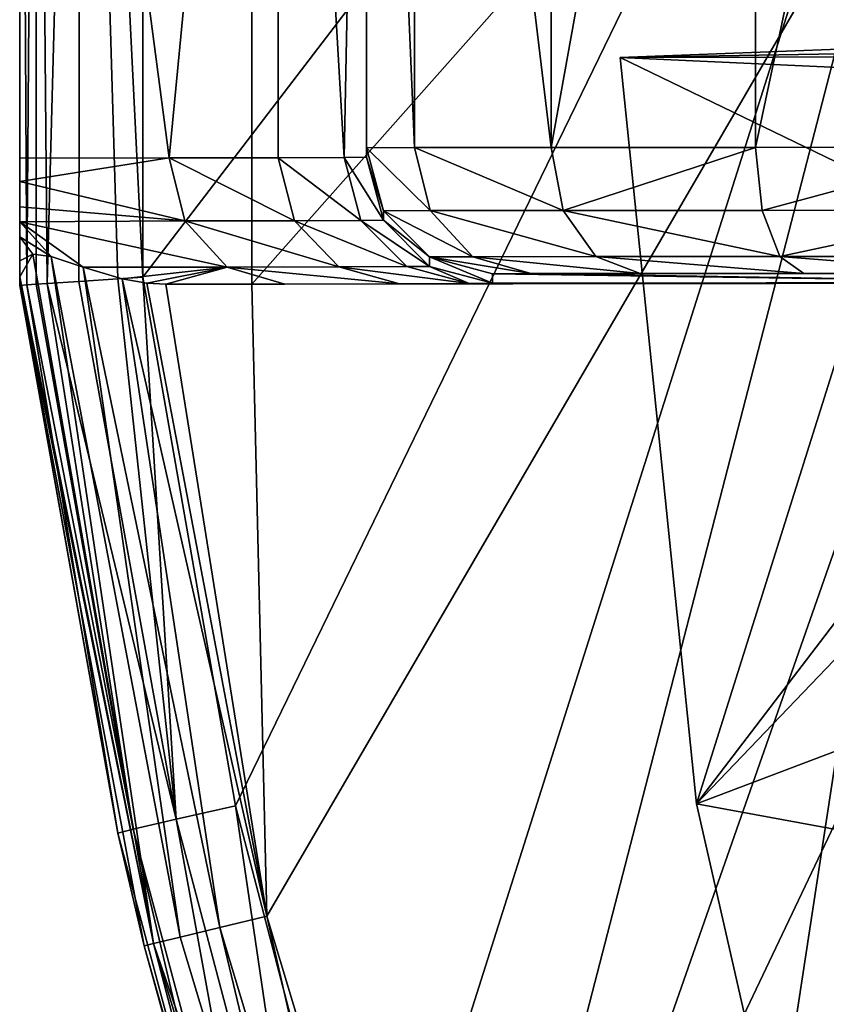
# Model space of a CAD drawing. Extents: x 0 to 206, y 0 to 111.
# Tile 322 of 656: x 0 to 13, y 80 to 95. Entities that reach past the tile are written whole.
import ezdxf

# ---------------------------------------------------------------- set-up
doc = ezdxf.new("R2010")
doc.units = 0
doc.header["$LTSCALE"] = 25.4
doc.layers.get('0').update_dxf_attribs({"color": 13, "linetype": 'CONTINUOUS'})

# ---------------------------------------------------------------- blocks, each defined once
blk = doc.blocks.new('DON-4687_STL')
at = {"color": 18}
mesh = blk.add_polyface(dxfattribs=at)
corners = [(-96.846, 111.051, 16.792), (-96.085, 93.054, 12.95), (-96.846, 93.051, 16.777), (-96.085, 111.054, 12.965)]
mesh.append_faces([[corners[k] for k in face] for face in [(0, 1, 2), (1, 0, 3)]], dxfattribs={"vtx0": -1, "color": 18})
mesh = blk.add_polyface(dxfattribs=at)
corners = [(-96.846, 110.901, 197.492), (-96.846, 93.051, 16.777), (-96.846, 92.901, 197.477), (-96.846, 111.051, 16.792)]
mesh.append_faces([[corners[k] for k in face] for face in [(0, 1, 2), (1, 0, 3)]], dxfattribs={"vtx0": -1, "color": 18})
mesh = blk.add_polyface(dxfattribs=at)
corners = [(-96.085, 111.054, 12.965), (-93.917, 93.057, 9.706), (-96.085, 93.054, 12.95), (-93.917, 111.057, 9.721)]
mesh.append_faces([[corners[k] for k in face] for face in [(0, 1, 2), (1, 0, 3)]], dxfattribs={"vtx0": -1, "color": 18})
mesh = blk.add_polyface(dxfattribs=at)
corners = [(-90.673, 111.058, 7.553), (-93.917, 93.057, 9.706), (-93.917, 111.057, 9.721), (-90.673, 93.058, 7.538)]
mesh.append_faces([[corners[k] for k in face] for face in [(0, 1, 2), (1, 0, 3)]], dxfattribs={"vtx0": -1, "color": 18})
mesh = blk.add_polyface(dxfattribs=at)
corners = [(-86.846, 111.059, 6.792), (-90.673, 93.058, 7.538), (-90.673, 111.058, 7.553), (-86.846, 93.059, 6.777)]
mesh.append_faces([[corners[k] for k in face] for face in [(0, 1, 2), (1, 0, 3)]], dxfattribs={"vtx0": -1, "color": 18})
mesh = blk.add_polyface(dxfattribs=at)
corners = [(-98.247, 110.893, 207.67), (-99.974, 92.889, 212.507), (-102.346, 110.885, 217.092)]
mesh.append_faces([[corners[k] for k in face] for face in [(0, 1, 2)]], dxfattribs={"color": 18})
mesh = blk.add_polyface(dxfattribs=at)
corners = [(-102.346, 110.885, 217.092), (-99.974, 92.889, 212.507), (-102.346, 92.885, 217.077)]
mesh.append_faces([[corners[k] for k in face] for face in [(0, 1, 2)]], dxfattribs={"color": 18})
mesh = blk.add_polyface(dxfattribs=at)
corners = [(-102.346, 110.866, 240.116), (-102.346, 90.883, 219.075), (-102.346, 90.866, 240.099), (-102.346, 90.887, 219.033), (-102.346, 90.914, 218.946), (-102.346, 91.001, 218.825), (-102.346, 91.259, 218.632), (-102.346, 91.638, 217.902), (-102.346, 91.874, 217.598), (-102.346, 92.115, 217.37), (-102.346, 92.517, 217.142), (-102.346, 92.885, 217.077), (-102.346, 110.885, 217.092)]
mesh.append_faces([[corners[k] for k in face] for face in [(0, 1, 2), (11, 0, 12)]], dxfattribs={"vtx0": -1, "color": 18})
mesh.append_faces([[corners[k] for k in face] for face in [(1, 0, 3), (3, 0, 4), (4, 0, 5), (5, 0, 6), (6, 0, 7), (7, 0, 8), (8, 0, 9), (9, 0, 10), (10, 0, 11)]], dxfattribs={"vtx0": -1, "vtx1": -1, "color": 18})
mesh = blk.add_polyface(dxfattribs=at)
corners = [(-102.346, 110.866, 240.116), (-102.234, 90.874, 240.76), (-102.086, 110.865, 241.102)]
mesh.append_faces([[corners[k] for k in face] for face in [(0, 1, 2)]], dxfattribs={"color": 18})
mesh = blk.add_polyface(dxfattribs=at)
corners = [(-102.346, 110.866, 240.116), (-102.346, 90.866, 240.099), (-102.234, 90.874, 240.76)]
mesh.append_faces([[corners[k] for k in face] for face in [(0, 1, 2)]], dxfattribs={"color": 18})
mesh = blk.add_polyface(dxfattribs=at)
corners = [(-102.086, 110.865, 241.102), (-102.234, 90.874, 240.76), (-102.086, 90.884, 241.085)]
mesh.append_faces([[corners[k] for k in face] for face in [(0, 1, 2)]], dxfattribs={"color": 18})
mesh = blk.add_polyface(dxfattribs=at)
corners = [(-102.086, 110.865, 241.102), (-101.91, 90.896, 241.346), (-101.374, 110.864, 241.832)]
mesh.append_faces([[corners[k] for k in face] for face in [(0, 1, 2)]], dxfattribs={"color": 18})
mesh = blk.add_polyface(dxfattribs=at)
corners = [(-102.086, 110.865, 241.102), (-102.086, 90.884, 241.085), (-101.91, 90.896, 241.346)]
mesh.append_faces([[corners[k] for k in face] for face in [(0, 1, 2)]], dxfattribs={"color": 18})
mesh = blk.add_polyface(dxfattribs=at)
corners = [(-101.374, 110.864, 241.832), (-101.91, 90.896, 241.346), (-101.41, 90.93, 241.793)]
mesh.append_faces([[corners[k] for k in face] for face in [(0, 1, 2)]], dxfattribs={"color": 18})
mesh = blk.add_polyface(dxfattribs=at)
corners = [(-100.79, 90.973, 242.049), (-101.374, 110.864, 241.832), (-101.41, 90.93, 241.793)]
mesh.append_faces([[corners[k] for k in face] for face in [(0, 1, 2)]], dxfattribs={"color": 18})
mesh = blk.add_polyface(dxfattribs=at)
corners = [(-100.394, 110.864, 242.115), (-101.374, 110.864, 241.832), (-100.394, 90.999, 242.099)]
mesh.append_faces([[corners[k] for k in face] for face in [(0, 1, 2)]], dxfattribs={"color": 18})
mesh = blk.add_polyface(dxfattribs=at)
corners = [(-100.394, 90.999, 242.099), (-101.374, 110.864, 241.832), (-100.79, 90.973, 242.049)]
mesh.append_faces([[corners[k] for k in face] for face in [(0, 1, 2)]], dxfattribs={"color": 18})
mesh = blk.add_polyface(dxfattribs=at)
corners = [(-85.206, 110.863, 243.898), (-100.394, 110.864, 242.115), (-100.394, 90.999, 242.099)]
mesh.append_faces([[corners[k] for k in face] for face in [(0, 1, 2)]], dxfattribs={"color": 18})
mesh = blk.add_polyface(dxfattribs=at)
corners = [(-98.922, 82.605, 242.14), (-85.206, 110.863, 243.898), (-100.394, 90.999, 242.099), (-96.767, 74.352, 242.251)]
mesh.append_faces([[corners[k] for k in face] for face in [(0, 1, 2), (1, 0, 3)]], dxfattribs={"vtx0": -1, "color": 18})
mesh = blk.add_polyface(dxfattribs=at)
corners = [(-100.026, 90.885, 217.075), (-98.427, 80.854, 217.067), (-100.33, 90.902, 217.075), (-98.662, 90.885, 217.075), (-80.946, 110.885, 217.088), (-98.662, 110.885, 217.092), (-95.204, 70.141, 217.058), (-85.346, 90.885, 217.075), (-90.826, 59.846, 217.05), (-85.346, 50.092, 217.042), (-79.783, 82.665, 217.067)]
mesh.append_faces([[corners[k] for k in face] for face in [(0, 1, 2), (4, 3, 5), (9, 7, 10)]], dxfattribs={"vtx0": -1, "color": 18})
mesh.append_faces([[corners[k] for k in face] for face in [(1, 4, 6), (6, 7, 8)]], dxfattribs={"vtx0": -1, "vtx1": -1, "color": 18})
mesh.append_faces([[corners[k] for k in face] for face in [(3, 4, 1)]], dxfattribs={"vtx0": -1, "vtx1": -1, "vtx2": -1, "color": 18})
mesh.append_faces([[corners[k] for k in face] for face in [(1, 0, 3), (6, 4, 7), (7, 9, 8)]], dxfattribs={"vtx0": -1, "vtx2": -1, "color": 18})
mesh = blk.add_polyface(dxfattribs=at)
corners = [(-98.247, 110.893, 207.67), (-98.247, 92.893, 207.656), (-99.974, 92.889, 212.507)]
mesh.append_faces([[corners[k] for k in face] for face in [(0, 1, 2)]], dxfattribs={"color": 18})
mesh = blk.add_polyface(dxfattribs=at)
corners = [(-86.239, 90.901, 197.12), (-98.662, 110.885, 217.092), (-98.662, 90.885, 217.075), (-85.346, 90.903, 195.687), (-85.346, 110.903, 195.704)]
mesh.append_faces([[corners[k] for k in face] for face in [(0, 1, 2), (1, 3, 4)]], dxfattribs={"vtx0": -1, "color": 18})
mesh.append_faces([[corners[k] for k in face] for face in [(1, 0, 3)]], dxfattribs={"vtx0": -1, "vtx2": -1, "color": 18})
mesh = blk.add_polyface(dxfattribs=at)
corners = [(-96.846, 110.901, 197.492), (-97.198, 92.897, 202.614), (-98.247, 110.893, 207.67)]
mesh.append_faces([[corners[k] for k in face] for face in [(0, 1, 2)]], dxfattribs={"color": 18})
mesh = blk.add_polyface(dxfattribs=at)
corners = [(-98.247, 110.893, 207.67), (-97.198, 92.897, 202.614), (-98.247, 92.893, 207.656)]
mesh.append_faces([[corners[k] for k in face] for face in [(0, 1, 2)]], dxfattribs={"color": 18})
mesh = blk.add_polyface(dxfattribs=at)
corners = [(-96.846, 110.901, 197.492), (-96.846, 92.901, 197.477), (-97.198, 92.897, 202.614)]
mesh.append_faces([[corners[k] for k in face] for face in [(0, 1, 2)]], dxfattribs={"color": 18})
mesh = blk.add_polyface(dxfattribs=at)
corners = [(-85.206, 110.863, 243.898), (-96.767, 74.352, 242.251), (-95.574, 70.693, 242.338)]
mesh.append_faces([[corners[k] for k in face] for face in [(0, 1, 2)]], dxfattribs={"color": 18})
mesh = blk.add_polyface(dxfattribs=at)
corners = [(-85.206, 110.863, 243.898), (-95.574, 70.693, 242.338), (-92.522, 62.918, 242.641)]
mesh.append_faces([[corners[k] for k in face] for face in [(0, 1, 2)]], dxfattribs={"color": 18})
mesh = blk.add_polyface(dxfattribs=at)
corners = [(-85.206, 110.863, 243.898), (-92.522, 62.918, 242.641), (-88.898, 55.502, 243.153)]
mesh.append_faces([[corners[k] for k in face] for face in [(0, 1, 2)]], dxfattribs={"color": 18})
at = {"color": 8}
mesh = blk.add_polyface(dxfattribs=at)
corners = [(-83.214, 94.492, 205.974), (-76.681, 94.65, 198.918), (-81.677, 94.461, 198.917), (-77.724, 94.675, 203.985), (-78.409, 94.683, 206.697), (-83.96, 94.498, 208.669), (-80.563, 94.69, 213.59), (-85.56, 94.5, 213.589), (-92.82, 94.483, 233.917), (-87.824, 94.674, 233.918)]
mesh.append_faces([[corners[k] for k in face] for face in [(0, 1, 2), (6, 8, 9)]], dxfattribs={"vtx0": -1, "color": 8})
mesh.append_faces([[corners[k] for k in face] for face in [(1, 0, 3), (3, 0, 4), (4, 5, 6)]], dxfattribs={"vtx0": -1, "vtx1": -1, "color": 8})
mesh.append_faces([[corners[k] for k in face] for face in [(4, 0, 5), (6, 5, 7), (6, 7, 8)]], dxfattribs={"vtx0": -1, "vtx2": -1, "color": 8})
mesh = blk.add_polyface(dxfattribs=at)
corners = [(-91.61, 82.64, 233.908), (-87.824, 94.674, 233.918), (-92.82, 94.483, 233.917), (-89.199, 72.037, 233.899), (-85.551, 61.731, 233.89), (-87.317, 88.008, 233.912), (-85.549, 77.83, 233.904), (-80.702, 51.879, 233.882), (-82.566, 67.813, 233.895), (-78.368, 58.105, 233.887), (-74.708, 42.629, 233.875), (-72.989, 48.887, 233.88), (-67.061, 33.506, 233.867), (-66.103, 39.876, 233.872), (-58.944, 25.941, 233.861), (-58.427, 32.092, 233.866), (-48.976, 18.747, 233.855), (-49.758, 25.249, 233.86), (-40.206, 19.485, 233.855), (-38.217, 12.952, 233.85), (-29.898, 14.929, 233.852), (-26.875, 8.633, 233.846), (-18.981, 11.693, 233.849), (-15.148, 5.832, 233.844), (-7.618, 9.873, 233.847), (-3.232, 4.565, 233.843), (3.948, 9.544, 233.847), (8.648, 4.823, 233.843), (15.559, 10.742, 233.848), (20.342, 6.573, 233.845), (26.987, 13.481, 233.85), (31.611, 9.744, 233.847), (38.025, 17.742, 233.854), (42.293, 14.246, 233.851), (48.47, 23.483, 233.859), (52.243, 19.973, 233.856), (58.109, 30.626, 233.865), (61.333, 26.804, 233.861), (65.889, 38.118, 233.871), (69.453, 34.607, 233.868), (71.135, 44.383, 233.876), (76.801, 43.641, 233.875), (77.11, 53.3, 233.883), (82.668, 52.964, 233.883), (81.946, 62.834, 233.891), (85.583, 72.835, 233.9), (87.362, 62.821, 233.891), (87.984, 83.141, 233.908), (90.845, 73.046, 233.9), (89.184, 94.674, 233.918), (94.18, 94.483, 233.917), (93.107, 83.483, 233.908)]
mesh.append_faces([[corners[k] for k in face] for face in [(0, 1, 2), (50, 48, 51)]], dxfattribs={"vtx0": -1, "color": 8})
mesh.append_faces([[corners[k] for k in face] for face in [(1, 4, 5), (5, 4, 6), (6, 7, 8), (8, 7, 9), (9, 10, 11), (11, 12, 13), (13, 14, 15), (15, 16, 17), (17, 16, 18), (18, 19, 20), (20, 21, 22), (22, 23, 24), (24, 25, 26), (26, 27, 28), (28, 29, 30), (30, 31, 32), (32, 33, 34), (34, 35, 36), (36, 37, 38), (38, 39, 40), (40, 41, 42), (42, 43, 44), (44, 43, 45), (45, 46, 47), (47, 48, 49), (49, 48, 50)]], dxfattribs={"vtx0": -1, "vtx1": -1, "color": 8})
mesh.append_faces([[corners[k] for k in face] for face in [(1, 0, 3), (1, 3, 4), (6, 4, 7), (9, 7, 10), (11, 10, 12), (13, 12, 14), (15, 14, 16), (18, 16, 19), (20, 19, 21), (22, 21, 23), (24, 23, 25), (26, 25, 27), (28, 27, 29), (30, 29, 31), (32, 31, 33), (34, 33, 35), (36, 35, 37), (38, 37, 39), (40, 39, 41), (42, 41, 43), (45, 43, 46), (47, 46, 48)]], dxfattribs={"vtx0": -1, "vtx2": -1, "color": 8})
mesh = blk.add_polyface(dxfattribs=at)
corners = [(-85.56, 94.5, 213.589), (-85.545, 94.152, 213.587), (-92.82, 94.483, 233.917)]
mesh.append_faces([[corners[k] for k in face] for face in [(0, 1, 2)]], dxfattribs={"color": 8})
mesh = blk.add_polyface(dxfattribs=at)
corners = [(-92.82, 94.483, 233.917), (-85.545, 94.152, 213.587), (-85.337, 90.861, 213.565)]
mesh.append_faces([[corners[k] for k in face] for face in [(0, 1, 2)]], dxfattribs={"color": 8})
mesh = blk.add_polyface(dxfattribs=at)
corners = [(-92.82, 94.483, 233.917), (-85.337, 90.861, 213.565), (-91.61, 82.64, 233.908)]
mesh.append_faces([[corners[k] for k in face] for face in [(0, 1, 2)]], dxfattribs={"color": 8})
at = {"color": 18}
mesh = blk.add_polyface(dxfattribs=at)
corners = [(-96.846, 93.051, 16.777), (-95.838, 92.054, 13.052), (-96.578, 92.051, 16.776), (-96.085, 93.054, 12.95)]
mesh.append_faces([[corners[k] for k in face] for face in [(0, 1, 2), (1, 0, 3)]], dxfattribs={"vtx0": -1, "color": 18})
mesh = blk.add_polyface(dxfattribs=at)
corners = [(-96.846, 92.901, 197.477), (-96.578, 92.051, 16.776), (-96.578, 91.901, 197.476), (-96.846, 93.051, 16.777)]
mesh.append_faces([[corners[k] for k in face] for face in [(0, 1, 2), (1, 0, 3)]], dxfattribs={"vtx0": -1, "color": 18})
mesh = blk.add_polyface(dxfattribs=at)
corners = [(-96.085, 93.054, 12.95), (-93.728, 92.056, 9.895), (-95.838, 92.054, 13.052), (-93.917, 93.057, 9.706)]
mesh.append_faces([[corners[k] for k in face] for face in [(0, 1, 2), (1, 0, 3)]], dxfattribs={"vtx0": -1, "color": 18})
mesh = blk.add_polyface(dxfattribs=at)
corners = [(-90.673, 93.058, 7.538), (-93.728, 92.056, 9.895), (-93.917, 93.057, 9.706), (-90.571, 92.058, 7.785)]
mesh.append_faces([[corners[k] for k in face] for face in [(0, 1, 2), (1, 0, 3)]], dxfattribs={"vtx0": -1, "color": 18})
mesh = blk.add_polyface(dxfattribs=at)
corners = [(-86.846, 93.059, 6.777), (-90.571, 92.058, 7.785), (-90.673, 93.058, 7.538), (-86.846, 92.059, 7.044)]
mesh.append_faces([[corners[k] for k in face] for face in [(0, 1, 2), (1, 0, 3)]], dxfattribs={"vtx0": -1, "color": 18})
mesh = blk.add_polyface(dxfattribs=at)
corners = [(-99.974, 92.889, 212.507), (-102.346, 92.517, 217.142), (-102.346, 92.885, 217.077)]
mesh.append_faces([[corners[k] for k in face] for face in [(0, 1, 2)]], dxfattribs={"color": 18})
mesh = blk.add_polyface(dxfattribs=at)
corners = [(-99.974, 92.889, 212.507), (-99.729, 91.889, 212.613), (-102.346, 92.517, 217.142)]
mesh.append_faces([[corners[k] for k in face] for face in [(0, 1, 2)]], dxfattribs={"color": 18})
mesh = blk.add_polyface(dxfattribs=at)
corners = [(-99.974, 92.889, 212.507), (-97.989, 91.893, 207.727), (-99.729, 91.889, 212.613), (-98.247, 92.893, 207.656)]
mesh.append_faces([[corners[k] for k in face] for face in [(0, 1, 2), (1, 0, 3)]], dxfattribs={"vtx0": -1, "color": 18})
mesh = blk.add_polyface(dxfattribs=at)
corners = [(-98.247, 92.893, 207.656), (-96.933, 91.897, 202.65), (-97.989, 91.893, 207.727), (-97.198, 92.897, 202.614)]
mesh.append_faces([[corners[k] for k in face] for face in [(0, 1, 2), (1, 0, 3)]], dxfattribs={"vtx0": -1, "color": 18})
mesh = blk.add_polyface(dxfattribs=at)
corners = [(-97.198, 92.897, 202.614), (-96.578, 91.901, 197.476), (-96.933, 91.897, 202.65), (-96.846, 92.901, 197.477)]
mesh.append_faces([[corners[k] for k in face] for face in [(0, 1, 2), (1, 0, 3)]], dxfattribs={"vtx0": -1, "color": 18})
mesh = blk.add_polyface(dxfattribs=at)
corners = [(-102.346, 92.517, 217.142), (-99.729, 91.889, 212.613), (-102.346, 92.115, 217.37)]
mesh.append_faces([[corners[k] for k in face] for face in [(0, 1, 2)]], dxfattribs={"color": 18})
mesh = blk.add_polyface(dxfattribs=at)
corners = [(-102.346, 92.115, 217.37), (-99.729, 91.889, 212.613), (-102.346, 91.874, 217.598)]
mesh.append_faces([[corners[k] for k in face] for face in [(0, 1, 2)]], dxfattribs={"color": 18})
mesh = blk.add_polyface(dxfattribs=at)
corners = [(-96.578, 92.051, 16.776), (-95.161, 91.322, 13.331), (-95.846, 91.319, 16.776), (-95.838, 92.054, 13.052)]
mesh.append_faces([[corners[k] for k in face] for face in [(0, 1, 2), (1, 0, 3)]], dxfattribs={"vtx0": -1, "color": 18})
mesh = blk.add_polyface(dxfattribs=at)
corners = [(-93.21, 91.324, 10.412), (-95.838, 92.054, 13.052), (-93.728, 92.056, 9.895), (-95.161, 91.322, 13.331)]
mesh.append_faces([[corners[k] for k in face] for face in [(0, 1, 2), (1, 0, 3)]], dxfattribs={"vtx0": -1, "color": 18})
mesh = blk.add_polyface(dxfattribs=at)
corners = [(-90.291, 91.326, 8.461), (-93.728, 92.056, 9.895), (-90.571, 92.058, 7.785), (-93.21, 91.324, 10.412)]
mesh.append_faces([[corners[k] for k in face] for face in [(0, 1, 2), (1, 0, 3)]], dxfattribs={"vtx0": -1, "color": 18})
mesh = blk.add_polyface(dxfattribs=at)
corners = [(-86.846, 92.059, 7.044), (-90.291, 91.326, 8.461), (-90.571, 92.058, 7.785), (-86.846, 91.326, 7.776)]
mesh.append_faces([[corners[k] for k in face] for face in [(0, 1, 2), (1, 0, 3)]], dxfattribs={"vtx0": -1, "color": 18})
mesh = blk.add_polyface(dxfattribs=at)
corners = [(-96.933, 91.897, 202.65), (-95.846, 91.169, 197.476), (-96.208, 91.165, 202.749), (-96.578, 91.901, 197.476)]
mesh.append_faces([[corners[k] for k in face] for face in [(0, 1, 2), (1, 0, 3)]], dxfattribs={"vtx0": -1, "color": 18})
mesh = blk.add_polyface(dxfattribs=at)
corners = [(-96.578, 91.901, 197.476), (-95.846, 91.319, 16.776), (-95.846, 91.169, 197.476), (-96.578, 92.051, 16.776)]
mesh.append_faces([[corners[k] for k in face] for face in [(0, 1, 2), (1, 0, 3)]], dxfattribs={"vtx0": -1, "color": 18})
mesh = blk.add_polyface(dxfattribs=at)
corners = [(-102.346, 91.874, 217.598), (-99.729, 91.889, 212.613), (-99.057, 91.156, 212.904)]
mesh.append_faces([[corners[k] for k in face] for face in [(0, 1, 2)]], dxfattribs={"color": 18})
mesh = blk.add_polyface(dxfattribs=at)
corners = [(-102.346, 91.874, 217.598), (-99.057, 91.156, 212.904), (-101.339, 91.158, 217.324)]
mesh.append_faces([[corners[k] for k in face] for face in [(0, 1, 2)]], dxfattribs={"color": 18})
mesh = blk.add_polyface(dxfattribs=at)
corners = [(-101.847, 91.323, 217.695), (-102.346, 91.874, 217.598), (-101.339, 91.158, 217.324)]
mesh.append_faces([[corners[k] for k in face] for face in [(0, 1, 2)]], dxfattribs={"color": 18})
mesh = blk.add_polyface(dxfattribs=at)
corners = [(-102.346, 91.638, 217.902), (-102.346, 91.874, 217.598), (-101.847, 91.323, 217.695)]
mesh.append_faces([[corners[k] for k in face] for face in [(0, 1, 2)]], dxfattribs={"color": 18})
mesh = blk.add_polyface(dxfattribs=at)
corners = [(-97.285, 91.16, 207.924), (-99.729, 91.889, 212.613), (-97.989, 91.893, 207.727), (-99.057, 91.156, 212.904)]
mesh.append_faces([[corners[k] for k in face] for face in [(0, 1, 2), (1, 0, 3)]], dxfattribs={"vtx0": -1, "color": 18})
mesh = blk.add_polyface(dxfattribs=at)
corners = [(-96.208, 91.165, 202.749), (-97.989, 91.893, 207.727), (-96.933, 91.897, 202.65), (-97.285, 91.16, 207.924)]
mesh.append_faces([[corners[k] for k in face] for face in [(0, 1, 2), (1, 0, 3)]], dxfattribs={"vtx0": -1, "color": 18})
mesh = blk.add_polyface(dxfattribs=at)
corners = [(-102.14, 91.36, 218.077), (-102.346, 91.638, 217.902), (-101.847, 91.323, 217.695)]
mesh.append_faces([[corners[k] for k in face] for face in [(0, 1, 2)]], dxfattribs={"color": 18})
mesh = blk.add_polyface(dxfattribs=at)
corners = [(-102.346, 91.259, 218.632), (-102.346, 91.638, 217.902), (-102.14, 91.36, 218.077)]
mesh.append_faces([[corners[k] for k in face] for face in [(0, 1, 2)]], dxfattribs={"color": 18})
mesh = blk.add_polyface(dxfattribs=at)
corners = [(-102.14, 91.36, 218.077), (-100.223, 80.418, 218.301), (-102.346, 91.001, 218.825)]
mesh.append_faces([[corners[k] for k in face] for face in [(0, 1, 2)]], dxfattribs={"color": 18})
mesh = blk.add_polyface(dxfattribs=at)
corners = [(-102.14, 91.36, 218.077), (-102.346, 91.001, 218.825), (-102.346, 91.259, 218.632)]
mesh.append_faces([[corners[k] for k in face] for face in [(0, 1, 2)]], dxfattribs={"color": 18})
mesh = blk.add_polyface(dxfattribs=at)
corners = [(-102.14, 91.36, 218.077), (-101.847, 91.323, 217.695), (-100.223, 80.418, 218.301)]
mesh.append_faces([[corners[k] for k in face] for face in [(0, 1, 2)]], dxfattribs={"color": 18})
mesh = blk.add_polyface(dxfattribs=at)
corners = [(-99.802, 80.521, 217.653), (-101.847, 91.323, 217.695), (-101.339, 91.158, 217.324)]
mesh.append_faces([[corners[k] for k in face] for face in [(0, 1, 2)]], dxfattribs={"color": 18})
mesh = blk.add_polyface(dxfattribs=at)
corners = [(-101.847, 91.323, 217.695), (-99.802, 80.521, 217.653), (-100.223, 80.418, 218.301)]
mesh.append_faces([[corners[k] for k in face] for face in [(0, 1, 2)]], dxfattribs={"color": 18})
mesh = blk.add_polyface(dxfattribs=at)
corners = [(-94.237, 91.053, 13.714), (-95.846, 91.319, 16.776), (-95.161, 91.322, 13.331), (-94.846, 91.051, 16.775)]
mesh.append_faces([[corners[k] for k in face] for face in [(0, 1, 2), (1, 0, 3)]], dxfattribs={"vtx0": -1, "color": 18})
mesh = blk.add_polyface(dxfattribs=at)
corners = [(-94.846, 90.901, 197.475), (-95.846, 91.319, 16.776), (-94.846, 91.051, 16.775), (-95.846, 91.169, 197.476)]
mesh.append_faces([[corners[k] for k in face] for face in [(0, 1, 2), (1, 0, 3)]], dxfattribs={"vtx0": -1, "color": 18})
mesh = blk.add_polyface(dxfattribs=at)
corners = [(-92.503, 91.055, 11.119), (-95.161, 91.322, 13.331), (-93.21, 91.324, 10.412), (-94.237, 91.053, 13.714)]
mesh.append_faces([[corners[k] for k in face] for face in [(0, 1, 2), (1, 0, 3)]], dxfattribs={"vtx0": -1, "color": 18})
mesh = blk.add_polyface(dxfattribs=at)
corners = [(-89.908, 91.057, 9.384), (-93.21, 91.324, 10.412), (-90.291, 91.326, 8.461), (-92.503, 91.055, 11.119)]
mesh.append_faces([[corners[k] for k in face] for face in [(0, 1, 2), (1, 0, 3)]], dxfattribs={"vtx0": -1, "color": 18})
mesh = blk.add_polyface(dxfattribs=at)
corners = [(-86.846, 91.057, 8.775), (-90.291, 91.326, 8.461), (-86.846, 91.326, 7.776), (-89.908, 91.057, 9.384)]
mesh.append_faces([[corners[k] for k in face] for face in [(0, 1, 2), (1, 0, 3)]], dxfattribs={"vtx0": -1, "color": 18})
mesh = blk.add_polyface(dxfattribs=at)
corners = [(-99.171, 80.674, 217.219), (-101.339, 91.158, 217.324), (-100.721, 90.972, 217.111)]
mesh.append_faces([[corners[k] for k in face] for face in [(0, 1, 2)]], dxfattribs={"color": 18})
mesh = blk.add_polyface(dxfattribs=at)
corners = [(-99.171, 80.674, 217.219), (-99.802, 80.521, 217.653), (-101.339, 91.158, 217.324)]
mesh.append_faces([[corners[k] for k in face] for face in [(0, 1, 2)]], dxfattribs={"color": 18})
mesh = blk.add_polyface(dxfattribs=at)
corners = [(-101.339, 91.158, 217.324), (-99.057, 91.156, 212.904), (-100.721, 90.972, 217.111)]
mesh.append_faces([[corners[k] for k in face] for face in [(0, 1, 2)]], dxfattribs={"color": 18})
mesh = blk.add_polyface(dxfattribs=at)
corners = [(-100.721, 90.972, 217.111), (-99.057, 91.156, 212.904), (-100.33, 90.902, 217.075)]
mesh.append_faces([[corners[k] for k in face] for face in [(0, 1, 2)]], dxfattribs={"color": 18})
mesh = blk.add_polyface(dxfattribs=at)
corners = [(-100.33, 90.902, 217.075), (-99.057, 91.156, 212.904), (-100.026, 90.885, 217.075)]
mesh.append_faces([[corners[k] for k in face] for face in [(0, 1, 2)]], dxfattribs={"color": 18})
mesh = blk.add_polyface(dxfattribs=at)
corners = [(-100.026, 90.885, 217.075), (-99.057, 91.156, 212.904), (-98.14, 90.888, 213.303)]
mesh.append_faces([[corners[k] for k in face] for face in [(0, 1, 2)]], dxfattribs={"color": 18})
mesh = blk.add_polyface(dxfattribs=at)
corners = [(-96.322, 90.892, 208.194), (-99.057, 91.156, 212.904), (-97.285, 91.16, 207.924), (-98.14, 90.888, 213.303)]
mesh.append_faces([[corners[k] for k in face] for face in [(0, 1, 2), (1, 0, 3)]], dxfattribs={"vtx0": -1, "color": 18})
mesh = blk.add_polyface(dxfattribs=at)
corners = [(-95.217, 90.897, 202.885), (-97.285, 91.16, 207.924), (-96.208, 91.165, 202.749), (-96.322, 90.892, 208.194)]
mesh.append_faces([[corners[k] for k in face] for face in [(0, 1, 2), (1, 0, 3)]], dxfattribs={"vtx0": -1, "color": 18})
mesh = blk.add_polyface(dxfattribs=at)
corners = [(-95.217, 90.897, 202.885), (-95.846, 91.169, 197.476), (-94.846, 90.901, 197.475), (-96.208, 91.165, 202.749)]
mesh.append_faces([[corners[k] for k in face] for face in [(0, 1, 2), (1, 0, 3)]], dxfattribs={"vtx0": -1, "color": 18})
mesh = blk.add_polyface(dxfattribs=at)
corners = [(-102.346, 91.001, 218.825), (-100.223, 80.418, 218.301), (-102.346, 90.914, 218.946)]
mesh.append_faces([[corners[k] for k in face] for face in [(0, 1, 2)]], dxfattribs={"color": 18})
mesh = blk.add_polyface(dxfattribs=at)
corners = [(-99.864, 82.392, 241.846), (-100.79, 90.973, 242.049), (-101.41, 90.93, 241.793)]
mesh.append_faces([[corners[k] for k in face] for face in [(0, 1, 2)]], dxfattribs={"color": 18})
mesh = blk.add_polyface(dxfattribs=at)
corners = [(-99.864, 82.392, 241.846), (-100.394, 90.999, 242.099), (-100.79, 90.973, 242.049)]
mesh.append_faces([[corners[k] for k in face] for face in [(0, 1, 2)]], dxfattribs={"color": 18})
mesh = blk.add_polyface(dxfattribs=at)
corners = [(-98.427, 80.854, 217.067), (-100.721, 90.972, 217.111), (-100.33, 90.902, 217.075)]
mesh.append_faces([[corners[k] for k in face] for face in [(0, 1, 2)]], dxfattribs={"color": 18})
mesh = blk.add_polyface(dxfattribs=at)
corners = [(-98.427, 80.854, 217.067), (-99.171, 80.674, 217.219), (-100.721, 90.972, 217.111)]
mesh.append_faces([[corners[k] for k in face] for face in [(0, 1, 2)]], dxfattribs={"color": 18})
mesh = blk.add_polyface(dxfattribs=at)
corners = [(-98.922, 82.605, 242.14), (-100.394, 90.999, 242.099), (-99.864, 82.392, 241.846)]
mesh.append_faces([[corners[k] for k in face] for face in [(0, 1, 2)]], dxfattribs={"color": 18})
mesh = blk.add_polyface(dxfattribs=at)
corners = [(-98.662, 90.885, 217.075), (-86.633, 90.901, 197.12), (-86.239, 90.901, 197.12), (-96.322, 90.892, 208.194), (-95.217, 90.897, 202.885), (-94.846, 90.901, 197.475), (-98.14, 90.888, 213.303), (-100.026, 90.885, 217.075), (-85.346, 90.911, 185.181), (-86.182, 91.053, 13.475), (-85.346, 91.053, 13.475), (-94.237, 91.053, 13.714), (-94.846, 91.051, 16.775), (-86.169, 90.91, 186.513), (-86.616, 90.909, 188.077), (-86.616, 90.907, 189.704), (-86.191, 90.906, 191.211), (-86.846, 91.057, 8.775), (-86.182, 91.057, 8.775), (-89.908, 91.057, 9.384), (-92.503, 91.055, 11.119)]
mesh.append_faces([[corners[k] for k in face] for face in [(0, 1, 2), (6, 0, 7), (8, 9, 10), (9, 17, 18)]], dxfattribs={"vtx0": -1, "color": 18})
mesh.append_faces([[corners[k] for k in face] for face in [(3, 0, 6), (11, 8, 12), (12, 8, 5), (17, 9, 19), (19, 9, 20), (20, 9, 11)]], dxfattribs={"vtx0": -1, "vtx1": -1, "color": 18})
mesh.append_faces([[corners[k] for k in face] for face in [(1, 0, 3), (9, 8, 11)]], dxfattribs={"vtx0": -1, "vtx1": -1, "vtx2": -1, "color": 18})
mesh.append_faces([[corners[k] for k in face] for face in [(1, 3, 4), (1, 4, 5), (5, 8, 13), (5, 13, 14), (5, 14, 15), (5, 15, 16), (5, 16, 1)]], dxfattribs={"vtx0": -1, "vtx2": -1, "color": 18})
mesh = blk.add_polyface(dxfattribs=at)
corners = [(-102.346, 90.914, 218.946), (-100.223, 80.418, 218.301), (-102.346, 90.887, 219.033)]
mesh.append_faces([[corners[k] for k in face] for face in [(0, 1, 2)]], dxfattribs={"color": 18})
mesh = blk.add_polyface(dxfattribs=at)
corners = [(-102.346, 90.887, 219.033), (-100.223, 80.418, 218.301), (-102.346, 90.883, 219.075)]
mesh.append_faces([[corners[k] for k in face] for face in [(0, 1, 2)]], dxfattribs={"color": 18})
mesh = blk.add_polyface(dxfattribs=at)
corners = [(-102.346, 90.883, 219.075), (-100.791, 82.171, 240.141), (-102.346, 90.866, 240.099)]
mesh.append_faces([[corners[k] for k in face] for face in [(0, 1, 2)]], dxfattribs={"color": 18})
mesh = blk.add_polyface(dxfattribs=at)
corners = [(-102.346, 90.883, 219.075), (-100.371, 80.382, 219.067), (-100.791, 82.171, 240.141)]
mesh.append_faces([[corners[k] for k in face] for face in [(0, 1, 2)]], dxfattribs={"color": 18})
mesh = blk.add_polyface(dxfattribs=at)
corners = [(-102.346, 90.883, 219.075), (-100.223, 80.418, 218.301), (-100.371, 80.382, 219.067)]
mesh.append_faces([[corners[k] for k in face] for face in [(0, 1, 2)]], dxfattribs={"color": 18})
mesh = blk.add_polyface(dxfattribs=at)
corners = [(-102.234, 90.874, 240.76), (-102.346, 90.866, 240.099), (-100.791, 82.171, 240.141)]
mesh.append_faces([[corners[k] for k in face] for face in [(0, 1, 2)]], dxfattribs={"color": 18})
mesh = blk.add_polyface(dxfattribs=at)
corners = [(-102.086, 90.884, 241.085), (-102.234, 90.874, 240.76), (-100.544, 82.234, 241.118)]
mesh.append_faces([[corners[k] for k in face] for face in [(0, 1, 2)]], dxfattribs={"color": 18})
mesh = blk.add_polyface(dxfattribs=at)
corners = [(-102.234, 90.874, 240.76), (-100.791, 82.171, 240.141), (-100.544, 82.234, 241.118)]
mesh.append_faces([[corners[k] for k in face] for face in [(0, 1, 2)]], dxfattribs={"color": 18})
mesh = blk.add_polyface(dxfattribs=at)
corners = [(-101.91, 90.896, 241.346), (-102.086, 90.884, 241.085), (-100.544, 82.234, 241.118)]
mesh.append_faces([[corners[k] for k in face] for face in [(0, 1, 2)]], dxfattribs={"color": 18})
mesh = blk.add_polyface(dxfattribs=at)
corners = [(-99.864, 82.392, 241.846), (-101.41, 90.93, 241.793), (-101.91, 90.896, 241.346)]
mesh.append_faces([[corners[k] for k in face] for face in [(0, 1, 2)]], dxfattribs={"color": 18})
mesh = blk.add_polyface(dxfattribs=at)
corners = [(-101.91, 90.896, 241.346), (-100.544, 82.234, 241.118), (-99.864, 82.392, 241.846)]
mesh.append_faces([[corners[k] for k in face] for face in [(0, 1, 2)]], dxfattribs={"color": 18})
at = {"color": 8}
mesh = blk.add_polyface(dxfattribs=at)
corners = [(-85.337, 90.861, 213.565), (-85.198, 89.335, 213.555), (-91.61, 82.64, 233.908)]
mesh.append_faces([[corners[k] for k in face] for face in [(0, 1, 2)]], dxfattribs={"color": 8})
mesh = blk.add_polyface(dxfattribs=at)
corners = [(-85.198, 89.335, 213.555), (-84.692, 85.264, 213.528), (-91.61, 82.64, 233.908)]
mesh.append_faces([[corners[k] for k in face] for face in [(0, 1, 2)]], dxfattribs={"color": 8})
mesh = blk.add_polyface(dxfattribs=at)
corners = [(-84.692, 85.264, 213.528), (-83.995, 81.236, 213.502), (-91.61, 82.64, 233.908)]
mesh.append_faces([[corners[k] for k in face] for face in [(0, 1, 2)]], dxfattribs={"color": 8})
at = {"color": 18}
mesh = blk.add_polyface(dxfattribs=at)
corners = [(-97.666, 74.064, 241.942), (-98.922, 82.605, 242.14), (-99.864, 82.392, 241.846)]
mesh.append_faces([[corners[k] for k in face] for face in [(0, 1, 2)]], dxfattribs={"color": 18})
mesh = blk.add_polyface(dxfattribs=at)
corners = [(-96.767, 74.352, 242.251), (-98.922, 82.605, 242.14), (-97.666, 74.064, 241.942)]
mesh.append_faces([[corners[k] for k in face] for face in [(0, 1, 2)]], dxfattribs={"color": 18})
at = {"color": 8}
mesh = blk.add_polyface(dxfattribs=at)
corners = [(-91.61, 82.64, 233.908), (-83.995, 81.236, 213.502), (-89.199, 72.037, 233.899)]
mesh.append_faces([[corners[k] for k in face] for face in [(0, 1, 2)]], dxfattribs={"color": 8})
at = {"color": 18}
mesh = blk.add_polyface(dxfattribs=at)
corners = [(-99.864, 82.392, 241.846), (-100.544, 82.234, 241.118), (-98.31, 73.848, 241.218)]
mesh.append_faces([[corners[k] for k in face] for face in [(0, 1, 2)]], dxfattribs={"color": 18})
mesh = blk.add_polyface(dxfattribs=at)
corners = [(-99.864, 82.392, 241.846), (-98.31, 73.848, 241.218), (-97.666, 74.064, 241.942)]
mesh.append_faces([[corners[k] for k in face] for face in [(0, 1, 2)]], dxfattribs={"color": 18})
mesh = blk.add_polyface(dxfattribs=at)
corners = [(-100.544, 82.234, 241.118), (-100.791, 82.171, 240.141), (-98.54, 73.756, 240.255)]
mesh.append_faces([[corners[k] for k in face] for face in [(0, 1, 2)]], dxfattribs={"color": 18})
mesh = blk.add_polyface(dxfattribs=at)
corners = [(-100.544, 82.234, 241.118), (-98.54, 73.756, 240.255), (-98.31, 73.848, 241.218)]
mesh.append_faces([[corners[k] for k in face] for face in [(0, 1, 2)]], dxfattribs={"color": 18})
mesh = blk.add_polyface(dxfattribs=at)
corners = [(-100.791, 82.171, 240.141), (-100.371, 80.382, 219.067), (-98.54, 73.756, 240.255)]
mesh.append_faces([[corners[k] for k in face] for face in [(0, 1, 2)]], dxfattribs={"color": 18})
mesh = blk.add_polyface(dxfattribs=at)
corners = [(-98.427, 80.854, 217.067), (-95.923, 69.88, 217.21), (-99.171, 80.674, 217.219), (-95.204, 70.141, 217.058)]
mesh.append_faces([[corners[k] for k in face] for face in [(0, 1, 2), (1, 0, 3)]], dxfattribs={"vtx0": -1, "color": 18})
mesh = blk.add_polyface(dxfattribs=at)
corners = [(-99.171, 80.674, 217.219), (-96.534, 69.659, 217.644), (-99.802, 80.521, 217.653), (-95.923, 69.88, 217.21)]
mesh.append_faces([[corners[k] for k in face] for face in [(0, 1, 2), (1, 0, 3)]], dxfattribs={"vtx0": -1, "color": 18})
mesh = blk.add_polyface(dxfattribs=at)
corners = [(-100.223, 80.418, 218.301), (-96.534, 69.659, 217.644), (-96.941, 69.511, 218.292), (-99.802, 80.521, 217.653)]
mesh.append_faces([[corners[k] for k in face] for face in [(0, 1, 2), (1, 0, 3)]], dxfattribs={"vtx0": -1, "color": 18})
mesh = blk.add_polyface(dxfattribs=at)
corners = [(-100.223, 80.418, 218.301), (-98.202, 72.714, 219.06), (-100.371, 80.382, 219.067)]
mesh.append_faces([[corners[k] for k in face] for face in [(0, 1, 2)]], dxfattribs={"color": 18})
mesh = blk.add_polyface(dxfattribs=at)
corners = [(-100.371, 80.382, 219.067), (-98.202, 72.714, 219.06), (-98.54, 73.756, 240.255)]
mesh.append_faces([[corners[k] for k in face] for face in [(0, 1, 2)]], dxfattribs={"color": 18})
mesh = blk.add_polyface(dxfattribs=at)
corners = [(-100.223, 80.418, 218.301), (-96.941, 69.511, 218.292), (-98.202, 72.714, 219.06)]
mesh.append_faces([[corners[k] for k in face] for face in [(0, 1, 2)]], dxfattribs={"color": 18})
blk = doc.blocks.new('DON-4687')
at = {"color": 0}
blk.add_blockref('DON-4687_STL', (-16.6, 0), dxfattribs=at)
blk = doc.blocks.new('GRUPUJ_1')
at = {"color": 0}
blk.add_blockref('DON-4687', (118.946, 0.405, -0.009), dxfattribs=at)

msp = doc.modelspace()

# ---------------------------------------------------------------- block references
at = {"color": 0}
msp.add_blockref('GRUPUJ_1', (0, 0), dxfattribs=at)

doc.saveas('drawing.dxf')
